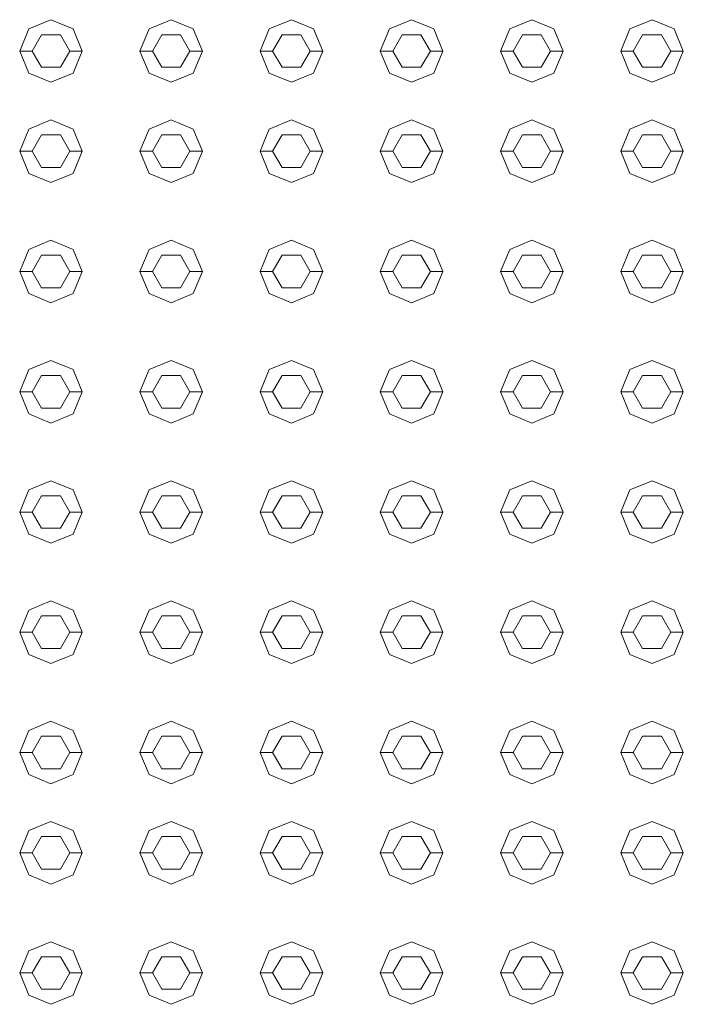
# Model space of a CAD drawing. Header units: millimetres. Extents: x 2 to 902, y -447 to 199.
# Tile 549 of 656: x 31.722 to 32.252, y 154.783 to 155.569. Entities that reach past the tile are written whole.
import ezdxf

# ---------------------------------------------------------------- set-up
doc = ezdxf.new("R2010")
doc.units = ezdxf.units.MM
doc.header["$MEASUREMENT"] = 0
doc.layers.add('IFC-Elemento construtivo genérico-Contorno', color=253, linetype='Continuous', lineweight=5)

msp = doc.modelspace()

# ---------------------------------------------------------------- linework, layer by layer
at = {"layer": 'IFC-Elemento construtivo genérico-Contorno', "color": 7, "lineweight": 5}
for p, q in [((31.72943, 155.56182), (31.74711, 155.56914)), ((31.74711, 155.56914), (31.76478, 155.56182)), ((31.82543, 155.56182), (31.84311, 155.56914)), ((31.84311, 155.56914), (31.86078, 155.56182)), ((31.92143, 155.56182), (31.93911, 155.56914)), ((31.93911, 155.56914), (31.95678, 155.56182)), ((32.01743, 155.56182), (32.03511, 155.56914)), ((32.03511, 155.56914), (32.05278, 155.56182)), ((32.11343, 155.56182), (32.13111, 155.56914)), ((32.13111, 155.56914), (32.14878, 155.56182)), ((32.20943, 155.56182), (32.22711, 155.56914)), ((32.22711, 155.56914), (32.24478, 155.56182)), ((31.72211, 155.54414), (31.72943, 155.56182)), ((31.76478, 155.56182), (31.77211, 155.54414)), ((31.81811, 155.54414), (31.82543, 155.56182)), ((31.86078, 155.56182), (31.86811, 155.54414)), ((31.91411, 155.54414), (31.92143, 155.56182)), ((31.95678, 155.56182), (31.96411, 155.54414)), ((32.01011, 155.54414), (32.01743, 155.56182)), ((32.05278, 155.56182), (32.06011, 155.54414)), ((32.10611, 155.54414), (32.11343, 155.56182)), ((32.14878, 155.56182), (32.15611, 155.54414)), ((32.20211, 155.54414), (32.20943, 155.56182)), ((32.24478, 155.56182), (32.25211, 155.54414)), ((31.73211, 155.54414), (31.73961, 155.55713)), ((31.73961, 155.55713), (31.75461, 155.55713)), ((31.75461, 155.55713), (31.76211, 155.54414)), ((31.82811, 155.54414), (31.83561, 155.55713)), ((31.83561, 155.55713), (31.85061, 155.55713)), ((31.85061, 155.55713), (31.85811, 155.54414)), ((31.92411, 155.54414), (31.93161, 155.55713)), ((31.93161, 155.55713), (31.94661, 155.55713)), ((31.94661, 155.55713), (31.95411, 155.54414)), ((32.02011, 155.54414), (32.02761, 155.55713)), ((32.02761, 155.55713), (32.04261, 155.55713)), ((32.04261, 155.55713), (32.05011, 155.54414)), ((32.11611, 155.54414), (32.12361, 155.55713)), ((32.12361, 155.55713), (32.13861, 155.55713)), ((32.13861, 155.55713), (32.14611, 155.54414)), ((32.21211, 155.54414), (32.21961, 155.55713)), ((32.21961, 155.55713), (32.23461, 155.55713)), ((32.23461, 155.55713), (32.24211, 155.54414)), ((31.72211, 155.54414), (31.73211, 155.54414)), ((31.72211, 155.54414), (31.72943, 155.52646)), ((31.73211, 155.54414), (31.73961, 155.53115)), ((31.75461, 155.53115), (31.76211, 155.54414)), ((31.76211, 155.54414), (31.77211, 155.54414)), ((31.76478, 155.52646), (31.77211, 155.54414)), ((31.81811, 155.54414), (31.82811, 155.54414)), ((31.81811, 155.54414), (31.82543, 155.52646)), ((31.82811, 155.54414), (31.83561, 155.53115)), ((31.85061, 155.53115), (31.85811, 155.54414)), ((31.85811, 155.54414), (31.86811, 155.54414)), ((31.86078, 155.52646), (31.86811, 155.54414)), ((31.91411, 155.54414), (31.92411, 155.54414)), ((31.91411, 155.54414), (31.92143, 155.52646)), ((31.92411, 155.54414), (31.93161, 155.53115)), ((31.94661, 155.53115), (31.95411, 155.54414)), ((31.95411, 155.54414), (31.96411, 155.54414)), ((31.95678, 155.52646), (31.96411, 155.54414)), ((32.01011, 155.54414), (32.02011, 155.54414)), ((32.01011, 155.54414), (32.01743, 155.52646)), ((32.02011, 155.54414), (32.02761, 155.53115)), ((32.04261, 155.53115), (32.05011, 155.54414)), ((32.05011, 155.54414), (32.06011, 155.54414)), ((32.05278, 155.52646), (32.06011, 155.54414)), ((32.10611, 155.54414), (32.11611, 155.54414)), ((32.10611, 155.54414), (32.11343, 155.52646)), ((32.11611, 155.54414), (32.12361, 155.53115)), ((32.13861, 155.53115), (32.14611, 155.54414)), ((32.14611, 155.54414), (32.15611, 155.54414)), ((32.14878, 155.52646), (32.15611, 155.54414)), ((32.20211, 155.54414), (32.21211, 155.54414)), ((32.20211, 155.54414), (32.20943, 155.52646)), ((32.21211, 155.54414), (32.21961, 155.53115)), ((32.23461, 155.53115), (32.24211, 155.54414)), ((32.24211, 155.54414), (32.25211, 155.54414)), ((32.24478, 155.52646), (32.25211, 155.54414)), ((31.73961, 155.53115), (31.75461, 155.53115)), ((31.83561, 155.53115), (31.85061, 155.53115)), ((31.93161, 155.53115), (31.94661, 155.53115)), ((32.02761, 155.53115), (32.04261, 155.53115)), ((32.12361, 155.53115), (32.13861, 155.53115)), ((32.21961, 155.53115), (32.23461, 155.53115)), ((31.72943, 155.52646), (31.74711, 155.51914)), ((31.74711, 155.51914), (31.76478, 155.52646)), ((31.82543, 155.52646), (31.84311, 155.51914)), ((31.84311, 155.51914), (31.86078, 155.52646)), ((31.92143, 155.52646), (31.93911, 155.51914)), ((31.93911, 155.51914), (31.95678, 155.52646)), ((32.01743, 155.52646), (32.03511, 155.51914)), ((32.03511, 155.51914), (32.05278, 155.52646)), ((32.11343, 155.52646), (32.13111, 155.51914)), ((32.13111, 155.51914), (32.14878, 155.52646)), ((32.20943, 155.52646), (32.22711, 155.51914)), ((32.22711, 155.51914), (32.24478, 155.52646)), ((31.72943, 155.48182), (31.74711, 155.48914)), ((31.74711, 155.48914), (31.76478, 155.48182)), ((31.82543, 155.48182), (31.84311, 155.48914)), ((31.84311, 155.48914), (31.86078, 155.48182)), ((31.92143, 155.48182), (31.93911, 155.48914)), ((31.93911, 155.48914), (31.95678, 155.48182)), ((32.01743, 155.48182), (32.03511, 155.48914)), ((32.03511, 155.48914), (32.05278, 155.48182)), ((32.11343, 155.48182), (32.13111, 155.48914)), ((32.13111, 155.48914), (32.14878, 155.48182)), ((32.20943, 155.48182), (32.22711, 155.48914)), ((32.22711, 155.48914), (32.24478, 155.48182)), ((31.72211, 155.46414), (31.72943, 155.48182)), ((31.76478, 155.48182), (31.77211, 155.46414)), ((31.81811, 155.46414), (31.82543, 155.48182)), ((31.86078, 155.48182), (31.86811, 155.46414)), ((31.91411, 155.46414), (31.92143, 155.48182)), ((31.95678, 155.48182), (31.96411, 155.46414)), ((32.01011, 155.46414), (32.01743, 155.48182)), ((32.05278, 155.48182), (32.06011, 155.46414)), ((32.10611, 155.46414), (32.11343, 155.48182)), ((32.14878, 155.48182), (32.15611, 155.46414)), ((32.20211, 155.46414), (32.20943, 155.48182)), ((32.24478, 155.48182), (32.25211, 155.46414)), ((31.73211, 155.46414), (31.73961, 155.47713)), ((31.73961, 155.47713), (31.75461, 155.47713)), ((31.75461, 155.47713), (31.76211, 155.46414)), ((31.82811, 155.46414), (31.83561, 155.47713)), ((31.83561, 155.47713), (31.85061, 155.47713)), ((31.85061, 155.47713), (31.85811, 155.46414)), ((31.92411, 155.46414), (31.93161, 155.47713)), ((31.93161, 155.47713), (31.94661, 155.47713)), ((31.94661, 155.47713), (31.95411, 155.46414)), ((32.02011, 155.46414), (32.02761, 155.47713)), ((32.02761, 155.47713), (32.04261, 155.47713)), ((32.04261, 155.47713), (32.05011, 155.46414)), ((32.11611, 155.46414), (32.12361, 155.47713)), ((32.12361, 155.47713), (32.13861, 155.47713)), ((32.13861, 155.47713), (32.14611, 155.46414)), ((32.21211, 155.46414), (32.21961, 155.47713)), ((32.21961, 155.47713), (32.23461, 155.47713)), ((32.23461, 155.47713), (32.24211, 155.46414)), ((31.72211, 155.46414), (31.73211, 155.46414)), ((31.72211, 155.46414), (31.72943, 155.44646)), ((31.73211, 155.46414), (31.73961, 155.45115)), ((31.75461, 155.45115), (31.76211, 155.46414)), ((31.76211, 155.46414), (31.77211, 155.46414)), ((31.76478, 155.44646), (31.77211, 155.46414)), ((31.81811, 155.46414), (31.82811, 155.46414)), ((31.81811, 155.46414), (31.82543, 155.44646)), ((31.82811, 155.46414), (31.83561, 155.45115)), ((31.85061, 155.45115), (31.85811, 155.46414)), ((31.85811, 155.46414), (31.86811, 155.46414)), ((31.86078, 155.44646), (31.86811, 155.46414)), ((31.91411, 155.46414), (31.92411, 155.46414)), ((31.91411, 155.46414), (31.92143, 155.44646)), ((31.92411, 155.46414), (31.93161, 155.45115)), ((31.94661, 155.45115), (31.95411, 155.46414)), ((31.95411, 155.46414), (31.96411, 155.46414)), ((31.95678, 155.44646), (31.96411, 155.46414)), ((32.01011, 155.46414), (32.02011, 155.46414)), ((32.01011, 155.46414), (32.01743, 155.44646)), ((32.02011, 155.46414), (32.02761, 155.45115)), ((32.04261, 155.45115), (32.05011, 155.46414)), ((32.05011, 155.46414), (32.06011, 155.46414)), ((32.05278, 155.44646), (32.06011, 155.46414)), ((32.10611, 155.46414), (32.11611, 155.46414)), ((32.10611, 155.46414), (32.11343, 155.44646)), ((32.11611, 155.46414), (32.12361, 155.45115)), ((32.13861, 155.45115), (32.14611, 155.46414)), ((32.14611, 155.46414), (32.15611, 155.46414)), ((32.14878, 155.44646), (32.15611, 155.46414)), ((32.20211, 155.46414), (32.21211, 155.46414)), ((32.20211, 155.46414), (32.20943, 155.44646)), ((32.21211, 155.46414), (32.21961, 155.45115)), ((32.23461, 155.45115), (32.24211, 155.46414)), ((32.24211, 155.46414), (32.25211, 155.46414)), ((32.24478, 155.44646), (32.25211, 155.46414)), ((31.73961, 155.45115), (31.75461, 155.45115)), ((31.83561, 155.45115), (31.85061, 155.45115)), ((31.93161, 155.45115), (31.94661, 155.45115)), ((32.02761, 155.45115), (32.04261, 155.45115)), ((32.12361, 155.45115), (32.13861, 155.45115)), ((32.21961, 155.45115), (32.23461, 155.45115)), ((31.72943, 155.44646), (31.74711, 155.43914)), ((31.74711, 155.43914), (31.76478, 155.44646)), ((31.82543, 155.44646), (31.84311, 155.43914)), ((31.84311, 155.43914), (31.86078, 155.44646)), ((31.92143, 155.44646), (31.93911, 155.43914)), ((31.93911, 155.43914), (31.95678, 155.44646)), ((32.01743, 155.44646), (32.03511, 155.43914)), ((32.03511, 155.43914), (32.05278, 155.44646)), ((32.11343, 155.44646), (32.13111, 155.43914)), ((32.13111, 155.43914), (32.14878, 155.44646)), ((32.20943, 155.44646), (32.22711, 155.43914)), ((32.22711, 155.43914), (32.24478, 155.44646)), ((31.72211, 155.36814), (31.72943, 155.38581)), ((31.72943, 155.38581), (31.74711, 155.39314)), ((31.74711, 155.39314), (31.76478, 155.38581)), ((31.76478, 155.38581), (31.77211, 155.36814)), ((31.81811, 155.36814), (31.82543, 155.38581)), ((31.82543, 155.38581), (31.84311, 155.39314)), ((31.84311, 155.39314), (31.86078, 155.38581)), ((31.86078, 155.38581), (31.86811, 155.36814)), ((31.91411, 155.36814), (31.92143, 155.38581)), ((31.92143, 155.38581), (31.93911, 155.39314)), ((31.93911, 155.39314), (31.95678, 155.38581)), ((31.95678, 155.38581), (31.96411, 155.36814)), ((32.01011, 155.36814), (32.01743, 155.38581)), ((32.01743, 155.38581), (32.03511, 155.39314)), ((32.03511, 155.39314), (32.05278, 155.38581)), ((32.05278, 155.38581), (32.06011, 155.36814)), ((32.10611, 155.36814), (32.11343, 155.38581)), ((32.11343, 155.38581), (32.13111, 155.39314)), ((32.13111, 155.39314), (32.14878, 155.38581)), ((32.14878, 155.38581), (32.15611, 155.36814)), ((32.20211, 155.36814), (32.20943, 155.38581)), ((32.20943, 155.38581), (32.22711, 155.39314)), ((32.22711, 155.39314), (32.24478, 155.38581)), ((32.24478, 155.38581), (32.25211, 155.36814)), ((31.73211, 155.36814), (31.73961, 155.38113)), ((31.73961, 155.38113), (31.75461, 155.38113)), ((31.75461, 155.38113), (31.76211, 155.36814)), ((31.82811, 155.36814), (31.83561, 155.38113)), ((31.83561, 155.38113), (31.85061, 155.38113)), ((31.85061, 155.38113), (31.85811, 155.36814)), ((31.92411, 155.36814), (31.93161, 155.38113)), ((31.93161, 155.38113), (31.94661, 155.38113)), ((31.94661, 155.38113), (31.95411, 155.36814)), ((32.02011, 155.36814), (32.02761, 155.38113)), ((32.02761, 155.38113), (32.04261, 155.38113)), ((32.04261, 155.38113), (32.05011, 155.36814)), ((32.11611, 155.36814), (32.12361, 155.38113)), ((32.12361, 155.38113), (32.13861, 155.38113)), ((32.13861, 155.38113), (32.14611, 155.36814)), ((32.21211, 155.36814), (32.21961, 155.38113)), ((32.21961, 155.38113), (32.23461, 155.38113)), ((32.23461, 155.38113), (32.24211, 155.36814)), ((31.72211, 155.36814), (31.73211, 155.36814)), ((31.72211, 155.36814), (31.72943, 155.35046)), ((31.73211, 155.36814), (31.73961, 155.35515)), ((31.75461, 155.35515), (31.76211, 155.36814)), ((31.76211, 155.36814), (31.77211, 155.36814)), ((31.76478, 155.35046), (31.77211, 155.36814)), ((31.81811, 155.36814), (31.82811, 155.36814)), ((31.81811, 155.36814), (31.82543, 155.35046)), ((31.82811, 155.36814), (31.83561, 155.35515)), ((31.85061, 155.35515), (31.85811, 155.36814)), ((31.85811, 155.36814), (31.86811, 155.36814)), ((31.86078, 155.35046), (31.86811, 155.36814)), ((31.91411, 155.36814), (31.92411, 155.36814)), ((31.91411, 155.36814), (31.92143, 155.35046)), ((31.92411, 155.36814), (31.93161, 155.35515)), ((31.94661, 155.35515), (31.95411, 155.36814)), ((31.95411, 155.36814), (31.96411, 155.36814)), ((31.95678, 155.35046), (31.96411, 155.36814)), ((32.01011, 155.36814), (32.02011, 155.36814)), ((32.01011, 155.36814), (32.01743, 155.35046)), ((32.02011, 155.36814), (32.02761, 155.35515)), ((32.04261, 155.35515), (32.05011, 155.36814)), ((32.05011, 155.36814), (32.06011, 155.36814)), ((32.05278, 155.35046), (32.06011, 155.36814)), ((32.10611, 155.36814), (32.11611, 155.36814)), ((32.10611, 155.36814), (32.11343, 155.35046)), ((32.11611, 155.36814), (32.12361, 155.35515)), ((32.13861, 155.35515), (32.14611, 155.36814)), ((32.14611, 155.36814), (32.15611, 155.36814)), ((32.14878, 155.35046), (32.15611, 155.36814)), ((32.20211, 155.36814), (32.21211, 155.36814)), ((32.20211, 155.36814), (32.20943, 155.35046)), ((32.21211, 155.36814), (32.21961, 155.35515)), ((32.23461, 155.35515), (32.24211, 155.36814)), ((32.24211, 155.36814), (32.25211, 155.36814)), ((32.24478, 155.35046), (32.25211, 155.36814)), ((31.73961, 155.35515), (31.75461, 155.35515)), ((31.83561, 155.35515), (31.85061, 155.35515)), ((31.93161, 155.35515), (31.94661, 155.35515)), ((32.02761, 155.35515), (32.04261, 155.35515)), ((32.12361, 155.35515), (32.13861, 155.35515)), ((32.21961, 155.35515), (32.23461, 155.35515)), ((31.72943, 155.35046), (31.74711, 155.34314)), ((31.74711, 155.34314), (31.76478, 155.35046)), ((31.82543, 155.35046), (31.84311, 155.34314)), ((31.84311, 155.34314), (31.86078, 155.35046)), ((31.92143, 155.35046), (31.93911, 155.34314)), ((31.93911, 155.34314), (31.95678, 155.35046)), ((32.01743, 155.35046), (32.03511, 155.34314)), ((32.03511, 155.34314), (32.05278, 155.35046)), ((32.11343, 155.35046), (32.13111, 155.34314)), ((32.13111, 155.34314), (32.14878, 155.35046)), ((32.20943, 155.35046), (32.22711, 155.34314)), ((32.22711, 155.34314), (32.24478, 155.35046)), ((31.72943, 155.28982), (31.74711, 155.29714)), ((31.74711, 155.29714), (31.76478, 155.28982)), ((31.82543, 155.28982), (31.84311, 155.29714)), ((31.84311, 155.29714), (31.86078, 155.28982)), ((31.92143, 155.28982), (31.93911, 155.29714)), ((31.93911, 155.29714), (31.95678, 155.28982)), ((32.01743, 155.28982), (32.03511, 155.29714)), ((32.03511, 155.29714), (32.05278, 155.28982)), ((32.11343, 155.28982), (32.13111, 155.29714)), ((32.13111, 155.29714), (32.14878, 155.28982)), ((32.20943, 155.28982), (32.22711, 155.29714)), ((32.22711, 155.29714), (32.24478, 155.28982)), ((31.72211, 155.27214), (31.72943, 155.28982)), ((31.73211, 155.27214), (31.73961, 155.28513)), ((31.73961, 155.28513), (31.75461, 155.28513)), ((31.75461, 155.28513), (31.76211, 155.27214)), ((31.76478, 155.28982), (31.77211, 155.27214)), ((31.81811, 155.27214), (31.82543, 155.28982)), ((31.82811, 155.27214), (31.83561, 155.28513)), ((31.83561, 155.28513), (31.85061, 155.28513)), ((31.85061, 155.28513), (31.85811, 155.27214)), ((31.86078, 155.28982), (31.86811, 155.27214)), ((31.91411, 155.27214), (31.92143, 155.28982)), ((31.92411, 155.27214), (31.93161, 155.28513)), ((31.93161, 155.28513), (31.94661, 155.28513)), ((31.94661, 155.28513), (31.95411, 155.27214)), ((31.95678, 155.28982), (31.96411, 155.27214)), ((32.01011, 155.27214), (32.01743, 155.28982)), ((32.02011, 155.27214), (32.02761, 155.28513)), ((32.02761, 155.28513), (32.04261, 155.28513)), ((32.04261, 155.28513), (32.05011, 155.27214)), ((32.05278, 155.28982), (32.06011, 155.27214)), ((32.10611, 155.27214), (32.11343, 155.28982)), ((32.11611, 155.27214), (32.12361, 155.28513)), ((32.12361, 155.28513), (32.13861, 155.28513)), ((32.13861, 155.28513), (32.14611, 155.27214)), ((32.14878, 155.28982), (32.15611, 155.27214)), ((32.20211, 155.27214), (32.20943, 155.28982)), ((32.21211, 155.27214), (32.21961, 155.28513)), ((32.21961, 155.28513), (32.23461, 155.28513)), ((32.23461, 155.28513), (32.24211, 155.27214)), ((32.24478, 155.28982), (32.25211, 155.27214)), ((31.72211, 155.27214), (31.73211, 155.27214)), ((31.72211, 155.27214), (31.72943, 155.25447)), ((31.73211, 155.27214), (31.73961, 155.25915)), ((31.75461, 155.25915), (31.76211, 155.27214)), ((31.76211, 155.27214), (31.77211, 155.27214)), ((31.76478, 155.25447), (31.77211, 155.27214)), ((31.81811, 155.27214), (31.82811, 155.27214)), ((31.81811, 155.27214), (31.82543, 155.25447)), ((31.82811, 155.27214), (31.83561, 155.25915)), ((31.85061, 155.25915), (31.85811, 155.27214)), ((31.85811, 155.27214), (31.86811, 155.27214)), ((31.86078, 155.25447), (31.86811, 155.27214)), ((31.91411, 155.27214), (31.92411, 155.27214)), ((31.91411, 155.27214), (31.92143, 155.25447)), ((31.92411, 155.27214), (31.93161, 155.25915)), ((31.94661, 155.25915), (31.95411, 155.27214)), ((31.95411, 155.27214), (31.96411, 155.27214)), ((31.95678, 155.25447), (31.96411, 155.27214)), ((32.01011, 155.27214), (32.02011, 155.27214)), ((32.01011, 155.27214), (32.01743, 155.25447)), ((32.02011, 155.27214), (32.02761, 155.25915)), ((32.04261, 155.25915), (32.05011, 155.27214)), ((32.05011, 155.27214), (32.06011, 155.27214)), ((32.05278, 155.25447), (32.06011, 155.27214)), ((32.10611, 155.27214), (32.11611, 155.27214)), ((32.10611, 155.27214), (32.11343, 155.25447)), ((32.11611, 155.27214), (32.12361, 155.25915)), ((32.13861, 155.25915), (32.14611, 155.27214)), ((32.14611, 155.27214), (32.15611, 155.27214)), ((32.14878, 155.25447), (32.15611, 155.27214)), ((32.20211, 155.27214), (32.21211, 155.27214)), ((32.20211, 155.27214), (32.20943, 155.25447)), ((32.21211, 155.27214), (32.21961, 155.25915)), ((32.23461, 155.25915), (32.24211, 155.27214)), ((32.24211, 155.27214), (32.25211, 155.27214)), ((32.24478, 155.25447), (32.25211, 155.27214)), ((31.72943, 155.25447), (31.74711, 155.24714)), ((31.73961, 155.25915), (31.75461, 155.25915)), ((31.74711, 155.24714), (31.76478, 155.25447)), ((31.82543, 155.25447), (31.84311, 155.24714)), ((31.83561, 155.25915), (31.85061, 155.25915)), ((31.84311, 155.24714), (31.86078, 155.25447)), ((31.92143, 155.25447), (31.93911, 155.24714)), ((31.93161, 155.25915), (31.94661, 155.25915)), ((31.93911, 155.24714), (31.95678, 155.25447)), ((32.01743, 155.25447), (32.03511, 155.24714)), ((32.02761, 155.25915), (32.04261, 155.25915)), ((32.03511, 155.24714), (32.05278, 155.25447)), ((32.11343, 155.25447), (32.13111, 155.24714)), ((32.12361, 155.25915), (32.13861, 155.25915)), ((32.13111, 155.24714), (32.14878, 155.25447)), ((32.20943, 155.25447), (32.22711, 155.24714)), ((32.21961, 155.25915), (32.23461, 155.25915)), ((32.22711, 155.24714), (32.24478, 155.25447)), ((31.72943, 155.19382), (31.74711, 155.20114)), ((31.74711, 155.20114), (31.76478, 155.19382)), ((31.82543, 155.19382), (31.84311, 155.20114)), ((31.84311, 155.20114), (31.86078, 155.19382)), ((31.92143, 155.19382), (31.93911, 155.20114)), ((31.93911, 155.20114), (31.95678, 155.19382)), ((32.01743, 155.19382), (32.03511, 155.20114)), ((32.03511, 155.20114), (32.05278, 155.19382)), ((32.11343, 155.19382), (32.13111, 155.20114)), ((32.13111, 155.20114), (32.14878, 155.19382)), ((32.20943, 155.19382), (32.22711, 155.20114)), ((32.22711, 155.20114), (32.24478, 155.19382)), ((31.72211, 155.17614), (31.72943, 155.19382)), ((31.73211, 155.17614), (31.73961, 155.18913)), ((31.73961, 155.18913), (31.75461, 155.18913)), ((31.75461, 155.18913), (31.76211, 155.17614)), ((31.76478, 155.19382), (31.77211, 155.17614)), ((31.81811, 155.17614), (31.82543, 155.19382)), ((31.82811, 155.17614), (31.83561, 155.18913)), ((31.83561, 155.18913), (31.85061, 155.18913)), ((31.85061, 155.18913), (31.85811, 155.17614)), ((31.86078, 155.19382), (31.86811, 155.17614)), ((31.91411, 155.17614), (31.92143, 155.19382)), ((31.92411, 155.17614), (31.93161, 155.18913)), ((31.93161, 155.18913), (31.94661, 155.18913)), ((31.94661, 155.18913), (31.95411, 155.17614)), ((31.95678, 155.19382), (31.96411, 155.17614)), ((32.01011, 155.17614), (32.01743, 155.19382)), ((32.02011, 155.17614), (32.02761, 155.18913)), ((32.02761, 155.18913), (32.04261, 155.18913)), ((32.04261, 155.18913), (32.05011, 155.17614)), ((32.05278, 155.19382), (32.06011, 155.17614)), ((32.10611, 155.17614), (32.11343, 155.19382)), ((32.11611, 155.17614), (32.12361, 155.18913)), ((32.12361, 155.18913), (32.13861, 155.18913)), ((32.13861, 155.18913), (32.14611, 155.17614)), ((32.14878, 155.19382), (32.15611, 155.17614)), ((32.20211, 155.17614), (32.20943, 155.19382)), ((32.21211, 155.17614), (32.21961, 155.18913)), ((32.21961, 155.18913), (32.23461, 155.18913)), ((32.23461, 155.18913), (32.24211, 155.17614)), ((32.24478, 155.19382), (32.25211, 155.17614)), ((31.72211, 155.17614), (31.73211, 155.17614)), ((31.72211, 155.17614), (31.72943, 155.15846)), ((31.73211, 155.17614), (31.73961, 155.16315)), ((31.75461, 155.16315), (31.76211, 155.17614)), ((31.76211, 155.17614), (31.77211, 155.17614)), ((31.76478, 155.15846), (31.77211, 155.17614)), ((31.81811, 155.17614), (31.82811, 155.17614)), ((31.81811, 155.17614), (31.82543, 155.15846)), ((31.82811, 155.17614), (31.83561, 155.16315)), ((31.85061, 155.16315), (31.85811, 155.17614)), ((31.85811, 155.17614), (31.86811, 155.17614)), ((31.86078, 155.15846), (31.86811, 155.17614)), ((31.91411, 155.17614), (31.92411, 155.17614)), ((31.91411, 155.17614), (31.92143, 155.15846)), ((31.92411, 155.17614), (31.93161, 155.16315)), ((31.94661, 155.16315), (31.95411, 155.17614)), ((31.95411, 155.17614), (31.96411, 155.17614)), ((31.95678, 155.15846), (31.96411, 155.17614)), ((32.01011, 155.17614), (32.02011, 155.17614)), ((32.01011, 155.17614), (32.01743, 155.15846)), ((32.02011, 155.17614), (32.02761, 155.16315)), ((32.04261, 155.16315), (32.05011, 155.17614)), ((32.05011, 155.17614), (32.06011, 155.17614)), ((32.05278, 155.15846), (32.06011, 155.17614)), ((32.10611, 155.17614), (32.11611, 155.17614)), ((32.10611, 155.17614), (32.11343, 155.15846)), ((32.11611, 155.17614), (32.12361, 155.16315)), ((32.13861, 155.16315), (32.14611, 155.17614)), ((32.14611, 155.17614), (32.15611, 155.17614)), ((32.14878, 155.15846), (32.15611, 155.17614)), ((32.20211, 155.17614), (32.21211, 155.17614)), ((32.20211, 155.17614), (32.20943, 155.15846)), ((32.21211, 155.17614), (32.21961, 155.16315)), ((32.23461, 155.16315), (32.24211, 155.17614)), ((32.24211, 155.17614), (32.25211, 155.17614)), ((32.24478, 155.15846), (32.25211, 155.17614)), ((31.72943, 155.15846), (31.74711, 155.15114)), ((31.73961, 155.16315), (31.75461, 155.16315)), ((31.74711, 155.15114), (31.76478, 155.15846)), ((31.82543, 155.15846), (31.84311, 155.15114)), ((31.83561, 155.16315), (31.85061, 155.16315)), ((31.84311, 155.15114), (31.86078, 155.15846)), ((31.92143, 155.15846), (31.93911, 155.15114)), ((31.93161, 155.16315), (31.94661, 155.16315)), ((31.93911, 155.15114), (31.95678, 155.15846)), ((32.01743, 155.15846), (32.03511, 155.15114)), ((32.02761, 155.16315), (32.04261, 155.16315)), ((32.03511, 155.15114), (32.05278, 155.15846)), ((32.11343, 155.15846), (32.13111, 155.15114)), ((32.12361, 155.16315), (32.13861, 155.16315)), ((32.13111, 155.15114), (32.14878, 155.15846)), ((32.20943, 155.15846), (32.22711, 155.15114)), ((32.21961, 155.16315), (32.23461, 155.16315)), ((32.22711, 155.15114), (32.24478, 155.15846)), ((31.72943, 155.09782), (31.74711, 155.10514)), ((31.74711, 155.10514), (31.76478, 155.09782)), ((31.82543, 155.09782), (31.84311, 155.10514)), ((31.84311, 155.10514), (31.86078, 155.09782)), ((31.92143, 155.09782), (31.93911, 155.10514)), ((31.93911, 155.10514), (31.95678, 155.09782)), ((32.01743, 155.09782), (32.03511, 155.10514)), ((32.03511, 155.10514), (32.05278, 155.09782)), ((32.11343, 155.09782), (32.13111, 155.10514)), ((32.13111, 155.10514), (32.14878, 155.09782)), ((32.20943, 155.09782), (32.22711, 155.10514)), ((32.22711, 155.10514), (32.24478, 155.09782)), ((31.72211, 155.08014), (31.72943, 155.09782)), ((31.76478, 155.09782), (31.77211, 155.08014)), ((31.81811, 155.08014), (31.82543, 155.09782)), ((31.86078, 155.09782), (31.86811, 155.08014)), ((31.91411, 155.08014), (31.92143, 155.09782)), ((31.95678, 155.09782), (31.96411, 155.08014)), ((32.01011, 155.08014), (32.01743, 155.09782)), ((32.05278, 155.09782), (32.06011, 155.08014)), ((32.10611, 155.08014), (32.11343, 155.09782)), ((32.14878, 155.09782), (32.15611, 155.08014)), ((32.20211, 155.08014), (32.20943, 155.09782)), ((32.24478, 155.09782), (32.25211, 155.08014)), ((31.73211, 155.08014), (31.73961, 155.09313)), ((31.73961, 155.09313), (31.75461, 155.09313)), ((31.75461, 155.09313), (31.76211, 155.08014)), ((31.82811, 155.08014), (31.83561, 155.09313)), ((31.83561, 155.09313), (31.85061, 155.09313)), ((31.85061, 155.09313), (31.85811, 155.08014)), ((31.92411, 155.08014), (31.93161, 155.09313)), ((31.93161, 155.09313), (31.94661, 155.09313)), ((31.94661, 155.09313), (31.95411, 155.08014)), ((32.02011, 155.08014), (32.02761, 155.09313)), ((32.02761, 155.09313), (32.04261, 155.09313)), ((32.04261, 155.09313), (32.05011, 155.08014)), ((32.11611, 155.08014), (32.12361, 155.09313)), ((32.12361, 155.09313), (32.13861, 155.09313)), ((32.13861, 155.09313), (32.14611, 155.08014)), ((32.21211, 155.08014), (32.21961, 155.09313)), ((32.21961, 155.09313), (32.23461, 155.09313)), ((32.23461, 155.09313), (32.24211, 155.08014)), ((31.72211, 155.08014), (31.73211, 155.08014)), ((31.72211, 155.08014), (31.72943, 155.06246)), ((31.73211, 155.08014), (31.73961, 155.06715)), ((31.75461, 155.06715), (31.76211, 155.08014)), ((31.76211, 155.08014), (31.77211, 155.08014)), ((31.76478, 155.06246), (31.77211, 155.08014)), ((31.81811, 155.08014), (31.82811, 155.08014)), ((31.81811, 155.08014), (31.82543, 155.06246)), ((31.82811, 155.08014), (31.83561, 155.06715)), ((31.85061, 155.06715), (31.85811, 155.08014)), ((31.85811, 155.08014), (31.86811, 155.08014)), ((31.86078, 155.06246), (31.86811, 155.08014)), ((31.91411, 155.08014), (31.92411, 155.08014)), ((31.91411, 155.08014), (31.92143, 155.06246)), ((31.92411, 155.08014), (31.93161, 155.06715)), ((31.94661, 155.06715), (31.95411, 155.08014)), ((31.95411, 155.08014), (31.96411, 155.08014)), ((31.95678, 155.06246), (31.96411, 155.08014)), ((32.01011, 155.08014), (32.02011, 155.08014)), ((32.01011, 155.08014), (32.01743, 155.06246)), ((32.02011, 155.08014), (32.02761, 155.06715)), ((32.04261, 155.06715), (32.05011, 155.08014)), ((32.05011, 155.08014), (32.06011, 155.08014)), ((32.05278, 155.06246), (32.06011, 155.08014)), ((32.10611, 155.08014), (32.11611, 155.08014)), ((32.10611, 155.08014), (32.11343, 155.06246)), ((32.11611, 155.08014), (32.12361, 155.06715)), ((32.13861, 155.06715), (32.14611, 155.08014)), ((32.14611, 155.08014), (32.15611, 155.08014)), ((32.14878, 155.06246), (32.15611, 155.08014)), ((32.20211, 155.08014), (32.21211, 155.08014)), ((32.20211, 155.08014), (32.20943, 155.06246)), ((32.21211, 155.08014), (32.21961, 155.06715)), ((32.23461, 155.06715), (32.24211, 155.08014)), ((32.24211, 155.08014), (32.25211, 155.08014)), ((32.24478, 155.06246), (32.25211, 155.08014)), ((31.73961, 155.06715), (31.75461, 155.06715)), ((31.83561, 155.06715), (31.85061, 155.06715)), ((31.93161, 155.06715), (31.94661, 155.06715)), ((32.02761, 155.06715), (32.04261, 155.06715)), ((32.12361, 155.06715), (32.13861, 155.06715)), ((32.21961, 155.06715), (32.23461, 155.06715)), ((31.72943, 155.06246), (31.74711, 155.05514)), ((31.74711, 155.05514), (31.76478, 155.06246)), ((31.82543, 155.06246), (31.84311, 155.05514)), ((31.84311, 155.05514), (31.86078, 155.06246)), ((31.92143, 155.06246), (31.93911, 155.05514)), ((31.93911, 155.05514), (31.95678, 155.06246)), ((32.01743, 155.06246), (32.03511, 155.05514)), ((32.03511, 155.05514), (32.05278, 155.06246)), ((32.11343, 155.06246), (32.13111, 155.05514)), ((32.13111, 155.05514), (32.14878, 155.06246)), ((32.20943, 155.06246), (32.22711, 155.05514)), ((32.22711, 155.05514), (32.24478, 155.06246)), ((31.72943, 155.00182), (31.74711, 155.00914)), ((31.74711, 155.00914), (31.76478, 155.00182)), ((31.82543, 155.00182), (31.84311, 155.00914)), ((31.84311, 155.00914), (31.86078, 155.00182)), ((31.92143, 155.00182), (31.93911, 155.00914)), ((31.93911, 155.00914), (31.95678, 155.00182)), ((32.01743, 155.00182), (32.03511, 155.00914)), ((32.03511, 155.00914), (32.05278, 155.00182)), ((32.11343, 155.00182), (32.13111, 155.00914)), ((32.13111, 155.00914), (32.14878, 155.00182)), ((32.20943, 155.00182), (32.22711, 155.00914)), ((32.22711, 155.00914), (32.24478, 155.00182)), ((31.72211, 154.98414), (31.72943, 155.00182)), ((31.76478, 155.00182), (31.77211, 154.98414)), ((31.81811, 154.98414), (31.82543, 155.00182)), ((31.86078, 155.00182), (31.86811, 154.98414)), ((31.91411, 154.98414), (31.92143, 155.00182)), ((31.95678, 155.00182), (31.96411, 154.98414)), ((32.01011, 154.98414), (32.01743, 155.00182)), ((32.05278, 155.00182), (32.06011, 154.98414)), ((32.10611, 154.98414), (32.11343, 155.00182)), ((32.14878, 155.00182), (32.15611, 154.98414)), ((32.20211, 154.98414), (32.20943, 155.00182)), ((32.24478, 155.00182), (32.25211, 154.98414)), ((31.73211, 154.98414), (31.73961, 154.99713)), ((31.73961, 154.99713), (31.75461, 154.99713)), ((31.75461, 154.99713), (31.76211, 154.98414)), ((31.82811, 154.98414), (31.83561, 154.99713)), ((31.83561, 154.99713), (31.85061, 154.99713)), ((31.85061, 154.99713), (31.85811, 154.98414)), ((31.92411, 154.98414), (31.93161, 154.99713)), ((31.93161, 154.99713), (31.94661, 154.99713)), ((31.94661, 154.99713), (31.95411, 154.98414)), ((32.02011, 154.98414), (32.02761, 154.99713)), ((32.02761, 154.99713), (32.04261, 154.99713)), ((32.04261, 154.99713), (32.05011, 154.98414)), ((32.11611, 154.98414), (32.12361, 154.99713)), ((32.12361, 154.99713), (32.13861, 154.99713)), ((32.13861, 154.99713), (32.14611, 154.98414)), ((32.21211, 154.98414), (32.21961, 154.99713)), ((32.21961, 154.99713), (32.23461, 154.99713)), ((32.23461, 154.99713), (32.24211, 154.98414)), ((31.72211, 154.98414), (31.73211, 154.98414)), ((31.72211, 154.98414), (31.72943, 154.96646)), ((31.73211, 154.98414), (31.73961, 154.97115)), ((31.75461, 154.97115), (31.76211, 154.98414)), ((31.76211, 154.98414), (31.77211, 154.98414)), ((31.76478, 154.96646), (31.77211, 154.98414)), ((31.81811, 154.98414), (31.82811, 154.98414)), ((31.81811, 154.98414), (31.82543, 154.96646)), ((31.82811, 154.98414), (31.83561, 154.97115)), ((31.85061, 154.97115), (31.85811, 154.98414)), ((31.85811, 154.98414), (31.86811, 154.98414)), ((31.86078, 154.96646), (31.86811, 154.98414)), ((31.91411, 154.98414), (31.92411, 154.98414)), ((31.91411, 154.98414), (31.92143, 154.96646)), ((31.92411, 154.98414), (31.93161, 154.97115)), ((31.94661, 154.97115), (31.95411, 154.98414)), ((31.95411, 154.98414), (31.96411, 154.98414)), ((31.95678, 154.96646), (31.96411, 154.98414)), ((32.01011, 154.98414), (32.02011, 154.98414)), ((32.01011, 154.98414), (32.01743, 154.96646)), ((32.02011, 154.98414), (32.02761, 154.97115)), ((32.04261, 154.97115), (32.05011, 154.98414)), ((32.05011, 154.98414), (32.06011, 154.98414)), ((32.05278, 154.96646), (32.06011, 154.98414)), ((32.10611, 154.98414), (32.11611, 154.98414)), ((32.10611, 154.98414), (32.11343, 154.96646)), ((32.11611, 154.98414), (32.12361, 154.97115)), ((32.13861, 154.97115), (32.14611, 154.98414)), ((32.14611, 154.98414), (32.15611, 154.98414)), ((32.14878, 154.96646), (32.15611, 154.98414)), ((32.20211, 154.98414), (32.21211, 154.98414)), ((32.20211, 154.98414), (32.20943, 154.96646)), ((32.21211, 154.98414), (32.21961, 154.97115)), ((32.23461, 154.97115), (32.24211, 154.98414)), ((32.24211, 154.98414), (32.25211, 154.98414)), ((32.24478, 154.96646), (32.25211, 154.98414)), ((31.73961, 154.97115), (31.75461, 154.97115)), ((31.83561, 154.97115), (31.85061, 154.97115)), ((31.93161, 154.97115), (31.94661, 154.97115)), ((32.02761, 154.97115), (32.04261, 154.97115)), ((32.12361, 154.97115), (32.13861, 154.97115)), ((32.21961, 154.97115), (32.23461, 154.97115)), ((31.72943, 154.96646), (31.74711, 154.95914)), ((31.74711, 154.95914), (31.76478, 154.96646)), ((31.82543, 154.96646), (31.84311, 154.95914)), ((31.84311, 154.95914), (31.86078, 154.96646)), ((31.92143, 154.96646), (31.93911, 154.95914)), ((31.93911, 154.95914), (31.95678, 154.96646)), ((32.01743, 154.96646), (32.03511, 154.95914)), ((32.03511, 154.95914), (32.05278, 154.96646)), ((32.11343, 154.96646), (32.13111, 154.95914)), ((32.13111, 154.95914), (32.14878, 154.96646)), ((32.20943, 154.96646), (32.22711, 154.95914)), ((32.22711, 154.95914), (32.24478, 154.96646)), ((31.72211, 154.90414), (31.72943, 154.92182)), ((31.72943, 154.92182), (31.74711, 154.92914)), ((31.74711, 154.92914), (31.76478, 154.92182)), ((31.76478, 154.92182), (31.77211, 154.90414)), ((31.81811, 154.90414), (31.82543, 154.92182)), ((31.82543, 154.92182), (31.84311, 154.92914)), ((31.84311, 154.92914), (31.86078, 154.92182)), ((31.86078, 154.92182), (31.86811, 154.90414)), ((31.91411, 154.90414), (31.92143, 154.92182)), ((31.92143, 154.92182), (31.93911, 154.92914)), ((31.93911, 154.92914), (31.95678, 154.92182)), ((31.95678, 154.92182), (31.96411, 154.90414)), ((32.01011, 154.90414), (32.01743, 154.92182)), ((32.01743, 154.92182), (32.03511, 154.92914)), ((32.03511, 154.92914), (32.05278, 154.92182)), ((32.05278, 154.92182), (32.06011, 154.90414)), ((32.10611, 154.90414), (32.11343, 154.92182)), ((32.11343, 154.92182), (32.13111, 154.92914)), ((32.13111, 154.92914), (32.14878, 154.92182)), ((32.14878, 154.92182), (32.15611, 154.90414)), ((32.20211, 154.90414), (32.20943, 154.92182)), ((32.20943, 154.92182), (32.22711, 154.92914)), ((32.22711, 154.92914), (32.24478, 154.92182)), ((32.24478, 154.92182), (32.25211, 154.90414)), ((31.73211, 154.90414), (31.73961, 154.91713)), ((31.73961, 154.91713), (31.75461, 154.91713)), ((31.75461, 154.91713), (31.76211, 154.90414)), ((31.82811, 154.90414), (31.83561, 154.91713)), ((31.83561, 154.91713), (31.85061, 154.91713)), ((31.85061, 154.91713), (31.85811, 154.90414)), ((31.92411, 154.90414), (31.93161, 154.91713)), ((31.93161, 154.91713), (31.94661, 154.91713)), ((31.94661, 154.91713), (31.95411, 154.90414)), ((32.02011, 154.90414), (32.02761, 154.91713)), ((32.02761, 154.91713), (32.04261, 154.91713)), ((32.04261, 154.91713), (32.05011, 154.90414)), ((32.11611, 154.90414), (32.12361, 154.91713)), ((32.12361, 154.91713), (32.13861, 154.91713)), ((32.13861, 154.91713), (32.14611, 154.90414)), ((32.21211, 154.90414), (32.21961, 154.91713)), ((32.21961, 154.91713), (32.23461, 154.91713)), ((32.23461, 154.91713), (32.24211, 154.90414)), ((31.72211, 154.90414), (31.73211, 154.90414)), ((31.72211, 154.90414), (31.72943, 154.88646)), ((31.73211, 154.90414), (31.73961, 154.89115)), ((31.75461, 154.89115), (31.76211, 154.90414)), ((31.76211, 154.90414), (31.77211, 154.90414)), ((31.76478, 154.88646), (31.77211, 154.90414)), ((31.81811, 154.90414), (31.82811, 154.90414)), ((31.81811, 154.90414), (31.82543, 154.88646)), ((31.82811, 154.90414), (31.83561, 154.89115)), ((31.85061, 154.89115), (31.85811, 154.90414)), ((31.85811, 154.90414), (31.86811, 154.90414)), ((31.86078, 154.88646), (31.86811, 154.90414)), ((31.91411, 154.90414), (31.92411, 154.90414)), ((31.91411, 154.90414), (31.92143, 154.88646)), ((31.92411, 154.90414), (31.93161, 154.89115)), ((31.94661, 154.89115), (31.95411, 154.90414)), ((31.95411, 154.90414), (31.96411, 154.90414)), ((31.95678, 154.88646), (31.96411, 154.90414)), ((32.01011, 154.90414), (32.02011, 154.90414)), ((32.01011, 154.90414), (32.01743, 154.88646)), ((32.02011, 154.90414), (32.02761, 154.89115)), ((32.04261, 154.89115), (32.05011, 154.90414)), ((32.05011, 154.90414), (32.06011, 154.90414)), ((32.05278, 154.88646), (32.06011, 154.90414)), ((32.10611, 154.90414), (32.11611, 154.90414)), ((32.10611, 154.90414), (32.11343, 154.88646)), ((32.11611, 154.90414), (32.12361, 154.89115)), ((32.13861, 154.89115), (32.14611, 154.90414)), ((32.14611, 154.90414), (32.15611, 154.90414)), ((32.14878, 154.88646), (32.15611, 154.90414)), ((32.20211, 154.90414), (32.21211, 154.90414)), ((32.20211, 154.90414), (32.20943, 154.88646)), ((32.21211, 154.90414), (32.21961, 154.89115)), ((32.23461, 154.89115), (32.24211, 154.90414)), ((32.24211, 154.90414), (32.25211, 154.90414)), ((32.24478, 154.88646), (32.25211, 154.90414)), ((31.73961, 154.89115), (31.75461, 154.89115)), ((31.83561, 154.89115), (31.85061, 154.89115)), ((31.93161, 154.89115), (31.94661, 154.89115)), ((32.02761, 154.89115), (32.04261, 154.89115)), ((32.12361, 154.89115), (32.13861, 154.89115)), ((32.21961, 154.89115), (32.23461, 154.89115)), ((31.72943, 154.88646), (31.74711, 154.87914)), ((31.74711, 154.87914), (31.76478, 154.88646)), ((31.82543, 154.88646), (31.84311, 154.87914)), ((31.84311, 154.87914), (31.86078, 154.88646)), ((31.92143, 154.88646), (31.93911, 154.87914)), ((31.93911, 154.87914), (31.95678, 154.88646)), ((32.01743, 154.88646), (32.03511, 154.87914)), ((32.03511, 154.87914), (32.05278, 154.88646)), ((32.11343, 154.88646), (32.13111, 154.87914)), ((32.13111, 154.87914), (32.14878, 154.88646)), ((32.20943, 154.88646), (32.22711, 154.87914)), ((32.22711, 154.87914), (32.24478, 154.88646)), ((31.72943, 154.82581), (31.74711, 154.83314)), ((31.74711, 154.83314), (31.76478, 154.82581)), ((31.82543, 154.82581), (31.84311, 154.83314)), ((31.84311, 154.83314), (31.86078, 154.82581)), ((31.92143, 154.82581), (31.93911, 154.83314)), ((31.93911, 154.83314), (31.95678, 154.82581)), ((32.01743, 154.82581), (32.03511, 154.83314)), ((32.03511, 154.83314), (32.05278, 154.82581)), ((32.11343, 154.82581), (32.13111, 154.83314)), ((32.13111, 154.83314), (32.14878, 154.82581)), ((32.20943, 154.82581), (32.22711, 154.83314)), ((32.22711, 154.83314), (32.24478, 154.82581)), ((31.72211, 154.80814), (31.72943, 154.82581)), ((31.73211, 154.80814), (31.73961, 154.82113)), ((31.73961, 154.82113), (31.75461, 154.82113)), ((31.75461, 154.82113), (31.76211, 154.80814)), ((31.76478, 154.82581), (31.77211, 154.80814)), ((31.81811, 154.80814), (31.82543, 154.82581)), ((31.82811, 154.80814), (31.83561, 154.82113)), ((31.83561, 154.82113), (31.85061, 154.82113)), ((31.85061, 154.82113), (31.85811, 154.80814)), ((31.86078, 154.82581), (31.86811, 154.80814)), ((31.91411, 154.80814), (31.92143, 154.82581)), ((31.92411, 154.80814), (31.93161, 154.82113)), ((31.93161, 154.82113), (31.94661, 154.82113)), ((31.94661, 154.82113), (31.95411, 154.80814)), ((31.95678, 154.82581), (31.96411, 154.80814)), ((32.01011, 154.80814), (32.01743, 154.82581)), ((32.02011, 154.80814), (32.02761, 154.82113)), ((32.02761, 154.82113), (32.04261, 154.82113)), ((32.04261, 154.82113), (32.05011, 154.80814)), ((32.05278, 154.82581), (32.06011, 154.80814)), ((32.10611, 154.80814), (32.11343, 154.82581)), ((32.11611, 154.80814), (32.12361, 154.82113)), ((32.12361, 154.82113), (32.13861, 154.82113)), ((32.13861, 154.82113), (32.14611, 154.80814)), ((32.14878, 154.82581), (32.15611, 154.80814)), ((32.20211, 154.80814), (32.20943, 154.82581)), ((32.21211, 154.80814), (32.21961, 154.82113)), ((32.21961, 154.82113), (32.23461, 154.82113)), ((32.23461, 154.82113), (32.24211, 154.80814)), ((32.24478, 154.82581), (32.25211, 154.80814)), ((31.72211, 154.80814), (31.73211, 154.80814)), ((31.72211, 154.80814), (31.72943, 154.79046)), ((31.73211, 154.80814), (31.73961, 154.79515)), ((31.75461, 154.79515), (31.76211, 154.80814)), ((31.76211, 154.80814), (31.77211, 154.80814)), ((31.76478, 154.79046), (31.77211, 154.80814)), ((31.81811, 154.80814), (31.82811, 154.80814)), ((31.81811, 154.80814), (31.82543, 154.79046)), ((31.82811, 154.80814), (31.83561, 154.79515)), ((31.85061, 154.79515), (31.85811, 154.80814)), ((31.85811, 154.80814), (31.86811, 154.80814)), ((31.86078, 154.79046), (31.86811, 154.80814)), ((31.91411, 154.80814), (31.92411, 154.80814)), ((31.91411, 154.80814), (31.92143, 154.79046)), ((31.92411, 154.80814), (31.93161, 154.79515)), ((31.94661, 154.79515), (31.95411, 154.80814)), ((31.95411, 154.80814), (31.96411, 154.80814)), ((31.95678, 154.79046), (31.96411, 154.80814)), ((32.01011, 154.80814), (32.02011, 154.80814)), ((32.01011, 154.80814), (32.01743, 154.79046)), ((32.02011, 154.80814), (32.02761, 154.79515)), ((32.04261, 154.79515), (32.05011, 154.80814)), ((32.05011, 154.80814), (32.06011, 154.80814)), ((32.05278, 154.79046), (32.06011, 154.80814)), ((32.10611, 154.80814), (32.11611, 154.80814)), ((32.10611, 154.80814), (32.11343, 154.79046)), ((32.11611, 154.80814), (32.12361, 154.79515)), ((32.13861, 154.79515), (32.14611, 154.80814)), ((32.14611, 154.80814), (32.15611, 154.80814)), ((32.14878, 154.79046), (32.15611, 154.80814)), ((32.20211, 154.80814), (32.21211, 154.80814)), ((32.20211, 154.80814), (32.20943, 154.79046)), ((32.21211, 154.80814), (32.21961, 154.79515)), ((32.23461, 154.79515), (32.24211, 154.80814)), ((32.24211, 154.80814), (32.25211, 154.80814)), ((32.24478, 154.79046), (32.25211, 154.80814)), ((31.72943, 154.79046), (31.74711, 154.78314)), ((31.73961, 154.79515), (31.75461, 154.79515)), ((31.74711, 154.78314), (31.76478, 154.79046)), ((31.82543, 154.79046), (31.84311, 154.78314)), ((31.83561, 154.79515), (31.85061, 154.79515)), ((31.84311, 154.78314), (31.86078, 154.79046)), ((31.92143, 154.79046), (31.93911, 154.78314)), ((31.93161, 154.79515), (31.94661, 154.79515)), ((31.93911, 154.78314), (31.95678, 154.79046)), ((32.01743, 154.79046), (32.03511, 154.78314)), ((32.02761, 154.79515), (32.04261, 154.79515)), ((32.03511, 154.78314), (32.05278, 154.79046)), ((32.11343, 154.79046), (32.13111, 154.78314)), ((32.12361, 154.79515), (32.13861, 154.79515)), ((32.13111, 154.78314), (32.14878, 154.79046)), ((32.20943, 154.79046), (32.22711, 154.78314)), ((32.21961, 154.79515), (32.23461, 154.79515)), ((32.22711, 154.78314), (32.24478, 154.79046))]:
    msp.add_line(p, q, dxfattribs=at)

doc.saveas('drawing.dxf')
